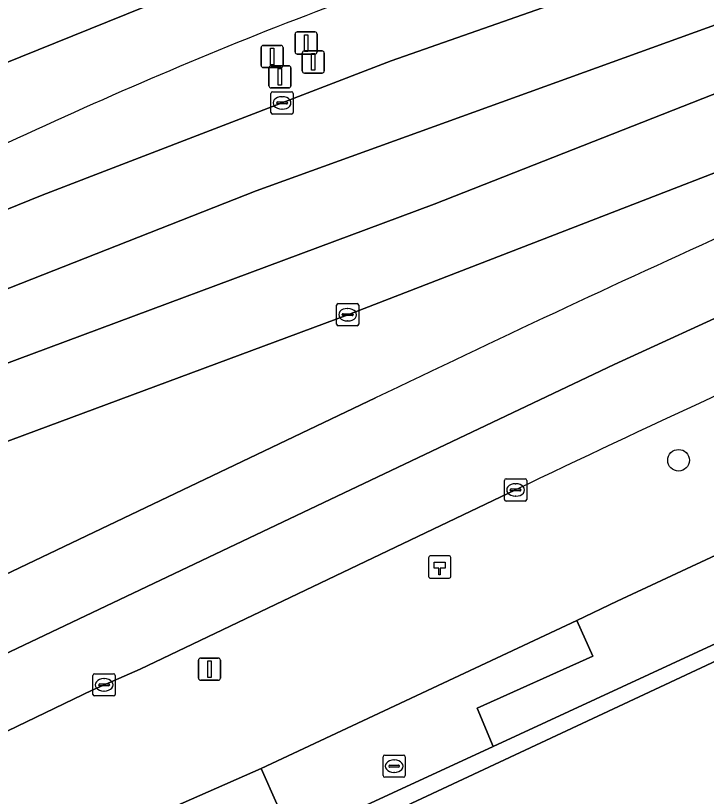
# Model space of a CAD drawing. Extents: x 156412 to 157779, y 382335 to 383768.
# Drawn here: x 157564.17 to 157595.27, y 382995.22 to 383030.36 of the extents above; entities that cross this region are included whole.
import ezdxf

# ---------------------------------------------------------------- set-up
doc = ezdxf.new("R2010")
doc.units = 0
for name, color, linetype in [('IMGEO_Berm_groen', 7, 'Continuous'), ('IMGEO_Berm_onverhard', 7, 'Continuous'), ('IMGEO_Boom', 7, 'Continuous'), ('IMGEO_Brandkraan', 7, 'Continuous'), ('IMGEO_Fietspad_gesloten', 7, 'Continuous'), ('IMGEO_Fietspad_open', 7, 'Continuous'), ('IMGEO_Groenvoorziening', 7, 'Continuous'), ('IMGEO_Hectometerpaal', 7, 'Continuous'), ('IMGEO_Hek', 7, 'Continuous'), ('IMGEO_Kolk', 7, 'Continuous'), ('IMGEO_Lichtmast', 7, 'Continuous'), ('IMGEO_OVBaan_gesloten', 7, 'Continuous'), ('IMGEO_Rijbaan_regionaal_gesloten', 7, 'Continuous'), ('IMGEO_Verkeersbordpaal', 7, 'Continuous')]:
    doc.layers.add(name, color=color, linetype=linetype)

msp = doc.modelspace()

# ---------------------------------------------------------------- linework, layer by layer
at = {"layer": 'IMGEO_Berm_groen'}
for points in [[(157603.128, 383029.782), (157619.132, 383035.797), (157633.087, 383041.042), (157656.65, 383049.879), (157657.141, 383050.062), (157656.98, 383050.496), (157656.347, 383052.138), (157656.196, 383052.53), (157633.363, 383043.97), (157605.41, 383033.527), (157602.072, 383032.28), (157575, 383022.472), (157561.985, 383017.36), (157559.602, 383016.417), (157556.51, 383015.036)], [(157565.373, 383022.28), (157581.082, 383028.325), (157595.611, 383033.434), (157604.235, 383036.607), (157603.347, 383039.02), (157598.433, 383037.552), (157594.434, 383036.302), (157589.763, 383034.844)], [(157556.854, 383012.046), (157561.17, 383013.739), (157583.015, 383021.88), (157603.128, 383029.782)], [(157596.579, 383020.728), (157610.533, 383027.133), (157609.912, 383028.803), (157579.12, 383016.9), (157562.354, 383010.665), (157560.99, 383010.154), (157557.249, 383008.623), (157555.422, 383007.908)], [(157552.776, 383017.094), (157556.115, 383018.466), (157558.958, 383019.704), (157559.643, 383019.974), (157565.373, 383022.28)], [(157569.71, 382994.039), (157575.231, 382996.466), (157589.44, 383003.128), (157591.254, 383004.004), (157622.373, 383018.515)], [(157513.751, 382981.27), (157527.276, 382987.807), (157580.378, 383013.154)], [(157586.676, 383009.012), (157569.772, 383000.948), (157567.618, 383000), (157558.736, 382995.716), (157523.662, 382979.102), (157518.959, 382976.769), (157512.486, 382973.47)]]:
    msp.add_lwpolyline(points, dxfattribs=at)
for centre, radius, start, end in [((157685.95, 382746.42), 304.04, 108.44319, 111.30859), ((157659.878, 382818.288), 227.618, 111.76838, 115.55837), ((157902.496, 382345.249), 741.523, 114.365238, 115.747128), ((157924.842, 382302.666), 783.122, 114.157077, 115.582938)]:
    msp.add_arc(centre, radius, start, end, dxfattribs=at)
at = {"layer": 'IMGEO_Berm_onverhard'}
msp.add_lwpolyline([(157578.967, 382993.479), (157609.014, 383007.542), (157608.907, 383008.315), (157608.01, 383007.889), (157606.697, 383007.209), (157603.299, 383005.632), (157596.088, 383002.285), (157585.67, 382997.469), (157576.634, 382993.293), (157558.173, 382984.759), (157535.477, 382974.115), (157522.483, 382967.795)], dxfattribs=at)
at = {"layer": 'IMGEO_Boom'}
msp.add_circle((157594.017, 383010.345), 0.489, dxfattribs=at)
at = {"layer": 'IMGEO_Brandkraan'}
for p, q in [((157580.788, 382997.075), (157581.64, 382997.075)), ((157580.713, 382996.149), (157580.713, 382997.001)), ((157581.201, 382996.855), (157581.226, 382996.855)), ((157581.714, 382997.001), (157581.714, 382996.149)), ((157580.972, 382996.569), (157580.972, 382996.581)), ((157581.41, 382996.532), (157581.012, 382996.532)), ((157581.015, 382996.618), (157581.413, 382996.618)), ((157581.456, 382996.581), (157581.456, 382996.569)), ((157581.64, 382996.075), (157580.788, 382996.075)), ((157581.224, 382996.295), (157581.199, 382996.295))]:
    msp.add_line(p, q, dxfattribs=at)
for points in [[(157580.788, 382997.075), (157581.64, 382997.075)], [(157580.713, 382996.149), (157580.713, 382997.001)], [(157581.714, 382997.001), (157581.714, 382996.149)], [(157581.64, 382996.075), (157580.788, 382996.075)]]:
    msp.add_lwpolyline(points, dxfattribs=at)
for centre, radius, start, end in [((157580.79, 382996.999), 0.0765, 91.552, 178.448), ((157580.79, 382996.999), 0.0765, 91.552, 178.448), ((157581.638, 382996.999), 0.0765, 1.552, 88.448), ((157581.638, 382996.999), 0.0765, 1.552, 88.448), ((157581.012, 382996.578), 0.0403, 85.8775, 175.7526), ((157581.009, 382996.568), 0.0366, 178.938, 274.7102), ((157581.413, 382996.575), 0.043, 264.8664, 352.4533), ((157581.417, 382996.58), 0.0386, 1.7309, 96.639), ((157580.79, 382996.151), 0.0765, 181.552, 268.448), ((157580.79, 382996.151), 0.0765, 181.552, 268.448), ((157581.638, 382996.151), 0.0765, 271.552, 358.448), ((157581.638, 382996.151), 0.0765, 271.552, 358.448)]:
    msp.add_arc(centre, radius, start, end, dxfattribs=at)
for centre, major_axis, ratio, start_param, end_param in [((157581.2, 382996.575), (-0.387, 0.002), 0.722429, 4.712389, 7.853982), ((157581.225, 382996.575), (-0.39, 0.002), 0.717154, 1.570796, 4.712389)]:
    msp.add_ellipse(centre, major_axis=major_axis, ratio=ratio, start_param=start_param, end_param=end_param, dxfattribs=at)
at = {"layer": 'IMGEO_Fietspad_gesloten'}
for points in [[(157622.373, 383018.515), (157591.254, 383004.004), (157589.44, 383003.128), (157590.156, 383001.535), (157584.95, 382999.183), (157585.67, 382997.469), (157596.088, 383002.285), (157603.299, 383005.632), (157606.697, 383007.209), (157608.01, 383007.889), (157608.907, 383008.315), (157617.238, 383012.27), (157624.774, 383015.654), (157625.053, 383015.779), (157627.597, 383016.892)], [(157522.483, 382967.795), (157535.477, 382974.115), (157558.173, 382984.759), (157576.634, 382993.293), (157575.231, 382996.466), (157569.71, 382994.039), (157556.594, 382988.014), (157530.389, 382975.685), (157522.078, 382971.661), (157513.925, 382967.491)]]:
    msp.add_lwpolyline(points, dxfattribs=at)
at = {"layer": 'IMGEO_Fietspad_open'}
msp.add_lwpolyline([(157585.67, 382997.469), (157584.95, 382999.183), (157590.156, 383001.535), (157589.44, 383003.128), (157575.231, 382996.466), (157576.634, 382993.293)], close=True, dxfattribs=at)
at = {"layer": 'IMGEO_Groenvoorziening'}
msp.add_lwpolyline([(157568.69, 382979.116), (157570.823, 382975.154), (157610.443, 382997.232), (157610.372, 382997.757), (157609.014, 383007.542), (157578.967, 382993.479), (157553.063, 382981.547), (157535.389, 382973.187), (157521.857, 382966.644)], dxfattribs=at)
at = {"layer": 'IMGEO_Hectometerpaal'}
for p, q in [((157582.763, 383005.959), (157582.763, 383005.118)), ((157582.763, 383005.959), (157582.763, 383005.118)), ((157583.679, 383006.043), (157582.838, 383006.043)), ((157583.679, 383006.043), (157582.838, 383006.043)), ((157583.763, 383005.127), (157583.763, 383005.968)), ((157583.763, 383005.127), (157583.763, 383005.968)), ((157582.847, 383005.043), (157583.688, 383005.043)), ((157582.847, 383005.043), (157583.688, 383005.043))]:
    msp.add_line(p, q, dxfattribs=at)
msp.add_lwpolyline([(157583.288, 383005.187), (157583.228, 383005.187), (157583.228, 383005.492), (157583.008, 383005.492), (157583.008, 383005.761), (157583.508, 383005.761), (157583.508, 383005.492), (157583.288, 383005.492), (157583.288, 383005.187)], dxfattribs=at)
for centre, start, end in [((157582.841, 383005.965), 92.4484, 184.2845), ((157582.841, 383005.965), 92.4484, 184.2845), ((157583.685, 383005.965), 2.4484, 94.2845), ((157583.685, 383005.965), 2.4484, 94.2845), ((157582.841, 383005.121), 182.4484, 274.2845), ((157582.841, 383005.121), 182.4484, 274.2845), ((157583.685, 383005.121), 272.4484, 4.2845), ((157583.685, 383005.121), 272.4484, 4.2845)]:
    msp.add_arc(centre, 0.0779, start, end, dxfattribs=at)
at = {"layer": 'IMGEO_Hek'}
msp.add_lwpolyline([(157610.372, 382997.757), (157609.014, 383007.542), (157578.967, 382993.479), (157553.063, 382981.547), (157535.389, 382973.187), (157521.857, 382966.644)], dxfattribs=at)
at = {"layer": 'IMGEO_Kolk'}
for p, q in [((157575.74, 383026.933), (157576.592, 383026.933)), ((157575.665, 383026.007), (157575.665, 383026.859)), ((157576.153, 383026.713), (157576.178, 383026.713)), ((157576.666, 383026.859), (157576.666, 383026.007)), ((157575.924, 383026.427), (157575.924, 383026.439)), ((157576.362, 383026.39), (157575.964, 383026.39)), ((157575.967, 383026.476), (157576.365, 383026.476)), ((157576.408, 383026.439), (157576.408, 383026.427)), ((157576.592, 383025.933), (157575.74, 383025.933)), ((157576.176, 383026.153), (157576.151, 383026.153)), ((157578.619, 383016.474), (157578.619, 383017.326)), ((157578.694, 383017.4), (157579.546, 383017.4)), ((157579.107, 383017.18), (157579.132, 383017.18)), ((157579.62, 383017.326), (157579.62, 383016.474)), ((157578.878, 383016.894), (157578.878, 383016.906)), ((157579.316, 383016.857), (157578.918, 383016.857)), ((157578.921, 383016.943), (157579.319, 383016.943)), ((157579.362, 383016.906), (157579.362, 383016.894)), ((157579.546, 383016.4), (157578.694, 383016.4)), ((157579.13, 383016.62), (157579.105, 383016.62)), ((157586.179, 383008.585), (157586.179, 383009.437)), ((157586.254, 383009.511), (157587.106, 383009.511)), ((157587.18, 383009.437), (157587.18, 383008.585)), ((157586.438, 383009.005), (157586.438, 383009.017)), ((157586.481, 383009.054), (157586.879, 383009.054)), ((157586.667, 383009.291), (157586.692, 383009.291)), ((157586.922, 383009.017), (157586.922, 383009.005)), ((157586.876, 383008.968), (157586.478, 383008.968)), ((157586.69, 383008.731), (157586.665, 383008.731)), ((157587.106, 383008.511), (157586.254, 383008.511)), ((157567.653, 382999.81), (157567.653, 383000.662)), ((157567.728, 383000.736), (157568.58, 383000.736)), ((157568.654, 383000.662), (157568.654, 382999.81)), ((157567.912, 383000.23), (157567.912, 383000.242)), ((157568.35, 383000.193), (157567.952, 383000.193)), ((157567.955, 383000.279), (157568.353, 383000.279)), ((157568.141, 383000.516), (157568.166, 383000.516)), ((157568.396, 383000.242), (157568.396, 383000.23)), ((157568.164, 382999.956), (157568.139, 382999.956)), ((157568.58, 382999.736), (157567.728, 382999.736))]:
    msp.add_line(p, q, dxfattribs=at)
for points in [[(157575.74, 383026.933), (157576.592, 383026.933)], [(157575.665, 383026.007), (157575.665, 383026.859)], [(157576.666, 383026.859), (157576.666, 383026.007)], [(157576.592, 383025.933), (157575.74, 383025.933)], [(157578.619, 383016.474), (157578.619, 383017.326)], [(157578.694, 383017.4), (157579.546, 383017.4)], [(157579.62, 383017.326), (157579.62, 383016.474)], [(157579.546, 383016.4), (157578.694, 383016.4)], [(157586.179, 383008.585), (157586.179, 383009.437)], [(157586.254, 383009.511), (157587.106, 383009.511)], [(157587.18, 383009.437), (157587.18, 383008.585)], [(157587.106, 383008.511), (157586.254, 383008.511)], [(157567.653, 382999.81), (157567.653, 383000.662)], [(157567.728, 383000.736), (157568.58, 383000.736)], [(157568.654, 383000.662), (157568.654, 382999.81)], [(157568.58, 382999.736), (157567.728, 382999.736)]]:
    msp.add_lwpolyline(points, dxfattribs=at)
for centre, radius, start, end in [((157575.742, 383026.857), 0.0765, 91.552, 178.448), ((157575.742, 383026.857), 0.0765, 91.552, 178.448), ((157576.59, 383026.857), 0.0765, 1.552, 88.448), ((157576.59, 383026.857), 0.0765, 1.552, 88.448), ((157575.964, 383026.436), 0.0403, 85.8775, 175.7526), ((157575.961, 383026.426), 0.0366, 178.938, 274.7102), ((157576.365, 383026.433), 0.043, 264.8664, 352.4533), ((157576.369, 383026.438), 0.0386, 1.7309, 96.639), ((157575.742, 383026.009), 0.0765, 181.552, 268.448), ((157575.742, 383026.009), 0.0765, 181.552, 268.448), ((157576.59, 383026.009), 0.0765, 271.552, 358.448), ((157576.59, 383026.009), 0.0765, 271.552, 358.448), ((157578.696, 383017.324), 0.0765, 91.552, 178.448), ((157578.696, 383017.324), 0.0765, 91.552, 178.448), ((157579.544, 383017.324), 0.0765, 1.552, 88.448), ((157579.544, 383017.324), 0.0765, 1.552, 88.448), ((157578.918, 383016.903), 0.0403, 85.8775, 175.7526), ((157578.915, 383016.893), 0.0366, 178.938, 274.7102), ((157579.319, 383016.9), 0.043, 264.8664, 352.4533), ((157579.323, 383016.905), 0.0386, 1.7309, 96.639), ((157578.696, 383016.476), 0.0765, 181.552, 268.448), ((157578.696, 383016.476), 0.0765, 181.552, 268.448), ((157579.544, 383016.476), 0.0765, 271.552, 358.448), ((157579.544, 383016.476), 0.0765, 271.552, 358.448), ((157586.256, 383009.435), 0.0765, 91.552, 178.448), ((157586.256, 383009.435), 0.0765, 91.552, 178.448), ((157587.104, 383009.435), 0.0765, 1.552, 88.448), ((157587.104, 383009.435), 0.0765, 1.552, 88.448), ((157586.478, 383009.014), 0.0403, 85.8775, 175.7526), ((157586.475, 383009.004), 0.0366, 178.938, 274.7102), ((157586.879, 383009.011), 0.043, 264.8664, 352.4533), ((157586.883, 383009.016), 0.0386, 1.7309, 96.639), ((157586.256, 383008.587), 0.0765, 181.552, 268.448), ((157586.256, 383008.587), 0.0765, 181.552, 268.448), ((157587.104, 383008.587), 0.0765, 271.552, 358.448), ((157587.104, 383008.587), 0.0765, 271.552, 358.448), ((157567.73, 383000.66), 0.0765, 91.552, 178.448), ((157567.73, 383000.66), 0.0765, 91.552, 178.448), ((157568.578, 383000.66), 0.0765, 1.552, 88.448), ((157568.578, 383000.66), 0.0765, 1.552, 88.448), ((157567.952, 383000.239), 0.0403, 85.8775, 175.7526), ((157567.949, 383000.229), 0.0366, 178.938, 274.7102), ((157568.353, 383000.236), 0.043, 264.8664, 352.4533), ((157568.357, 383000.241), 0.0386, 1.7309, 96.639), ((157567.73, 382999.812), 0.0765, 181.552, 268.448), ((157567.73, 382999.812), 0.0765, 181.552, 268.448), ((157568.578, 382999.812), 0.0765, 271.552, 358.448), ((157568.578, 382999.812), 0.0765, 271.552, 358.448)]:
    msp.add_arc(centre, radius, start, end, dxfattribs=at)
for centre, major_axis, ratio, start_param, end_param in [((157576.152, 383026.433), (-0.387, 0.002), 0.722429, 4.712389, 7.853982), ((157576.177, 383026.433), (-0.39, 0.002), 0.717154, 1.570796, 4.712389), ((157579.106, 383016.9), (-0.387, 0.002), 0.722429, 4.712389, 7.853982), ((157579.131, 383016.9), (-0.39, 0.002), 0.717154, 1.570796, 4.712389), ((157586.666, 383009.011), (-0.387, 0.002), 0.722429, 4.712389, 7.853982), ((157586.691, 383009.011), (-0.39, 0.002), 0.717154, 1.570796, 4.712389), ((157568.14, 383000.236), (-0.387, 0.002), 0.722429, 4.712389, 7.853982), ((157568.165, 383000.236), (-0.39, 0.002), 0.717154, 1.570796, 4.712389)]:
    msp.add_ellipse(centre, major_axis=major_axis, ratio=ratio, start_param=start_param, end_param=end_param, dxfattribs=at)
at = {"layer": 'IMGEO_Lichtmast'}
for p, q in [((157572.403, 383000.544), (157572.403, 383001.344)), ((157572.403, 383001.344), (157572.403, 383000.544)), ((157572.503, 383001.444), (157573.293, 383001.444)), ((157573.293, 383001.444), (157572.503, 383001.444)), ((157573.393, 383001.344), (157573.393, 383000.544)), ((157573.393, 383000.544), (157573.393, 383001.344)), ((157573.293, 383000.444), (157572.503, 383000.444)), ((157572.503, 383000.444), (157573.293, 383000.444))]:
    msp.add_line(p, q, dxfattribs=at)
msp.add_lwpolyline([(157572.823, 383001.319), (157572.973, 383001.319), (157572.973, 383000.569), (157572.823, 383000.569), (157572.823, 383001.319)], dxfattribs=at)
for centre, start, end in [((157572.503, 383001.344), 90, 180), ((157572.503, 383001.344), 90, 180), ((157573.293, 383001.344), 0, 90), ((157573.293, 383001.344), 360, 90), ((157572.503, 383000.544), 180, 270), ((157572.503, 383000.544), 180, 270), ((157573.293, 383000.544), 270, 0), ((157573.293, 383000.544), 270, 0)]:
    msp.add_arc(centre, 0.1, start, end, dxfattribs=at)
at = {"layer": 'IMGEO_OVBaan_gesloten'}
for points in [[(157556.51, 383015.036), (157559.602, 383016.417), (157561.985, 383017.36), (157575, 383022.472), (157602.072, 383032.28), (157605.41, 383033.527), (157604.235, 383036.607), (157595.611, 383033.434), (157581.082, 383028.325), (157565.373, 383022.28), (157559.643, 383019.974), (157558.958, 383019.704), (157556.115, 383018.466), (157552.776, 383017.094)], [(157555.422, 383007.908), (157557.249, 383008.623), (157560.99, 383010.154), (157562.354, 383010.665), (157579.12, 383016.9), (157609.912, 383028.803), (157610.547, 383029.042), (157620.487, 383032.784), (157619.132, 383035.797), (157603.128, 383029.782), (157583.015, 383021.88), (157561.17, 383013.739), (157556.854, 383012.046)]]:
    msp.add_lwpolyline(points, dxfattribs=at)
at = {"layer": 'IMGEO_Rijbaan_regionaal_gesloten'}
for points in [[(157487.297, 382965.984), (157475.326, 382957.632), (157466.576, 382950.401), (157465.895, 382949.84), (157467.831, 382947.289), (157481.497, 382957.924), (157486.232, 382961.464), (157496.205, 382967.961), (157512.834, 382977.537), (157531.64, 382986.387), (157573.149, 383006.118), (157591.111, 383014.656), (157608.988, 383022.848), (157624.255, 383029.843), (157650.994, 383040.969), (157656.81, 383043.081), (157692.51, 383056.437)], [(157692.657, 383052.911), (157692.51, 383056.437), (157656.81, 383043.081), (157650.994, 383040.969), (157624.255, 383029.843), (157608.988, 383022.848), (157591.111, 383014.656), (157573.149, 383006.118), (157531.64, 382986.387), (157512.834, 382977.537), (157496.205, 382967.961), (157486.232, 382961.464), (157481.497, 382957.924), (157467.831, 382947.289), (157469.77, 382944.733), (157471.73, 382946.367)], [(157532.567, 383016.843), (157520.845, 383010.832), (157504.357, 383002.424), (157494.022, 382996.296), (157480.983, 382987.59), (157471.536, 382980.654), (157458.812, 382970.684), (157461.26, 382967.686), (157477.206, 382980.384), (157489.688, 382989.129), (157503.424, 382997.774), (157516.262, 383005.156), (157522.963, 383008.7), (157532.653, 383013.388), (157542.059, 383017.937), (157563.619, 383028.19), (157583.282, 383036.15), (157593.606, 383039.479), (157605.276, 383042.997), (157618.681, 383047.039)], [(157605.276, 383042.997), (157593.606, 383039.479), (157583.282, 383036.15), (157563.619, 383028.19), (157542.059, 383017.937), (157532.653, 383013.388), (157522.963, 383008.7), (157516.262, 383005.156), (157503.424, 382997.774), (157489.688, 382989.129), (157477.206, 382980.384), (157461.26, 382967.686), (157463.426, 382965.008)], [(157580.378, 383013.154), (157527.276, 382987.807), (157513.751, 382981.27)], [(157512.486, 382973.47), (157518.959, 382976.769), (157523.662, 382979.102), (157558.736, 382995.716), (157567.618, 383000), (157569.772, 383000.948), (157586.676, 383009.012)]]:
    msp.add_lwpolyline(points, dxfattribs=at)
for centre, radius, start, end in [((157685.95, 382746.42), 304.04, 108.44319, 111.30859), ((157659.878, 382818.288), 227.618, 111.76838, 115.55837), ((157902.496, 382345.249), 741.523, 114.365238, 115.747128), ((157924.842, 382302.666), 783.122, 114.157077, 115.582938)]:
    msp.add_arc(centre, radius, start, end, dxfattribs=at)
at = {"layer": 'IMGEO_Verkeersbordpaal'}
for p, q in [((157576.752, 383028.731), (157576.752, 383029.531)), ((157576.752, 383029.531), (157576.752, 383028.731)), ((157576.852, 383029.631), (157577.642, 383029.631)), ((157577.642, 383029.631), (157576.852, 383029.631)), ((157577.742, 383029.531), (157577.742, 383028.731)), ((157577.742, 383028.731), (157577.742, 383029.531)), ((157575.322, 383029.023), (157576.112, 383029.023)), ((157576.112, 383029.023), (157575.322, 383029.023)), ((157575.222, 383028.123), (157575.222, 383028.923)), ((157575.222, 383028.923), (157575.222, 383028.123)), ((157576.212, 383028.923), (157576.212, 383028.123)), ((157576.212, 383028.123), (157576.212, 383028.923)), ((157577.077, 383027.879), (157577.077, 383028.679)), ((157577.077, 383028.679), (157577.077, 383027.879)), ((157577.177, 383028.779), (157577.967, 383028.779)), ((157577.967, 383028.779), (157577.177, 383028.779)), ((157578.067, 383028.679), (157578.067, 383027.879)), ((157578.067, 383027.879), (157578.067, 383028.679)), ((157577.642, 383028.631), (157576.852, 383028.631)), ((157576.852, 383028.631), (157577.642, 383028.631)), ((157576.112, 383028.023), (157575.322, 383028.023)), ((157575.322, 383028.023), (157576.112, 383028.023)), ((157575.576, 383027.207), (157575.576, 383028.007)), ((157575.576, 383028.007), (157575.576, 383027.207)), ((157575.676, 383028.107), (157576.466, 383028.107)), ((157576.466, 383028.107), (157575.676, 383028.107)), ((157576.566, 383028.007), (157576.566, 383027.207)), ((157576.566, 383027.207), (157576.566, 383028.007)), ((157577.967, 383027.779), (157577.177, 383027.779)), ((157577.177, 383027.779), (157577.967, 383027.779)), ((157576.466, 383027.107), (157575.676, 383027.107)), ((157575.676, 383027.107), (157576.466, 383027.107))]:
    msp.add_line(p, q, dxfattribs=at)
for points in [[(157577.172, 383029.506), (157577.322, 383029.506), (157577.322, 383028.756), (157577.172, 383028.756), (157577.172, 383029.506)], [(157575.642, 383028.898), (157575.792, 383028.898), (157575.792, 383028.148), (157575.642, 383028.148), (157575.642, 383028.898)], [(157577.497, 383028.654), (157577.647, 383028.654), (157577.647, 383027.904), (157577.497, 383027.904), (157577.497, 383028.654)], [(157575.996, 383027.982), (157576.146, 383027.982), (157576.146, 383027.232), (157575.996, 383027.232), (157575.996, 383027.982)]]:
    msp.add_lwpolyline(points, dxfattribs=at)
for centre, start, end in [((157576.852, 383029.531), 90, 180), ((157576.852, 383029.531), 90, 180), ((157577.642, 383029.531), 0, 90), ((157577.642, 383029.531), 360, 90), ((157575.322, 383028.923), 90, 180), ((157575.322, 383028.923), 90, 180), ((157576.112, 383028.923), 0, 90), ((157576.112, 383028.923), 360, 90), ((157576.852, 383028.731), 180, 270), ((157576.852, 383028.731), 180, 270), ((157577.177, 383028.679), 90, 180), ((157577.177, 383028.679), 90, 180), ((157577.642, 383028.731), 270, 0), ((157577.642, 383028.731), 270, 0), ((157577.967, 383028.679), 0, 90), ((157577.967, 383028.679), 360, 90), ((157575.322, 383028.123), 180, 270), ((157575.322, 383028.123), 180, 270), ((157575.676, 383028.007), 90, 180), ((157575.676, 383028.007), 90, 180), ((157576.112, 383028.123), 270, 0), ((157576.112, 383028.123), 270, 0), ((157576.466, 383028.007), 0, 90), ((157576.466, 383028.007), 360, 90), ((157577.177, 383027.879), 180, 270), ((157577.177, 383027.879), 180, 270), ((157577.967, 383027.879), 270, 0), ((157577.967, 383027.879), 270, 0), ((157575.676, 383027.207), 180, 270), ((157575.676, 383027.207), 180, 270), ((157576.466, 383027.207), 270, 0), ((157576.466, 383027.207), 270, 0)]:
    msp.add_arc(centre, 0.1, start, end, dxfattribs=at)

doc.saveas('drawing.dxf')
